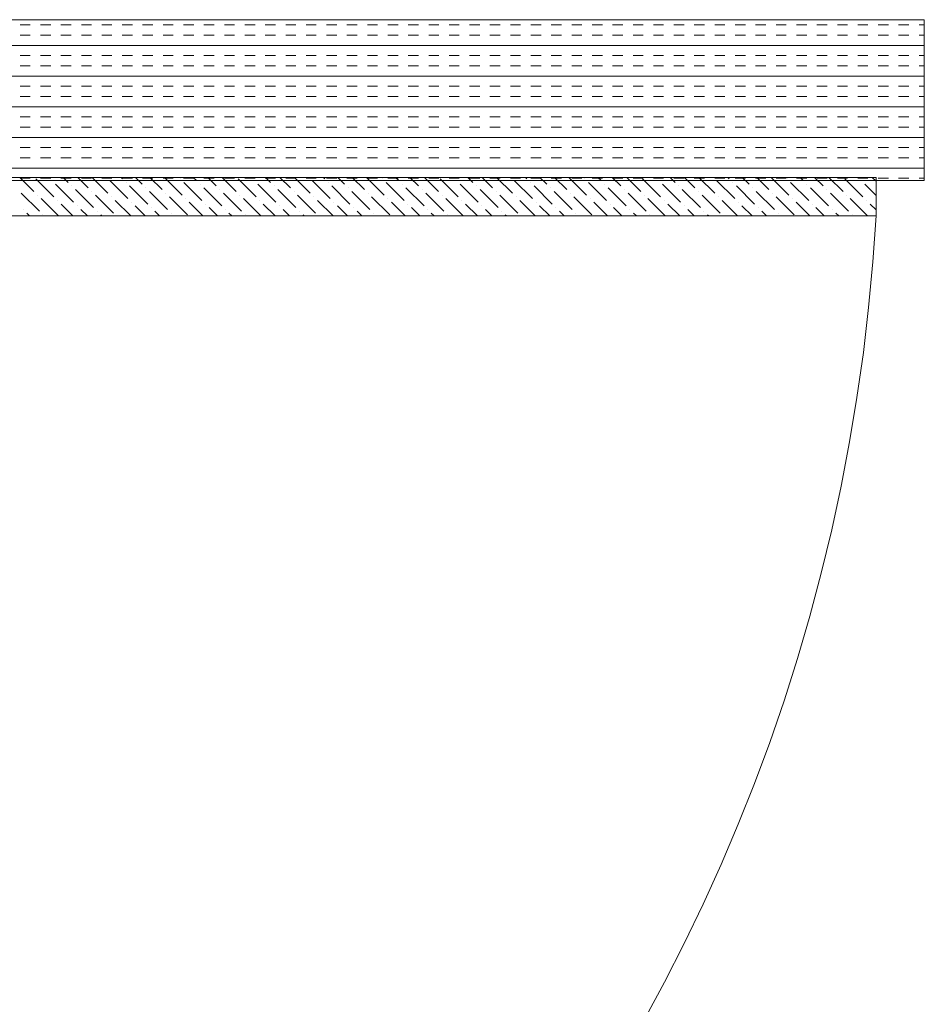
# Model space of a CAD drawing. Extents: x 3940905 to 4145695, y 925352 to 1109797.
# Tile 293 of 656: x 3980926 to 3981208, y 1100272 to 1100578. Entities that reach past the tile are written whole.
import ezdxf

# ---------------------------------------------------------------- set-up
doc = ezdxf.new("R2010")
doc.units = 0
doc.header["$LTSCALE"] = 750
doc.header["$MEASUREMENT"] = 0
doc.layers.add('CKD Equipments', color=252, linetype='CONTINUOUS', lineweight=0)

msp = doc.modelspace()

# ---------------------------------------------------------------- linework, layer by layer
at = {"layer": 'CKD Equipments'}
for p, q in [((3981207.61, 1100578.1), (3980607.61, 1100578.1)), ((3981207.61, 1100528.1), (3981207.61, 1100578.1)), ((3980623.61, 1100529.1), (3981192.61, 1100529.1)), ((3981192.61, 1100529.1), (3981192.61, 1100517.1)), ((3980607.61, 1100528.1), (3981207.61, 1100528.1)), ((3981192.61, 1100517.1), (3980623.61, 1100517.1))]:
    msp.add_line(p, q, dxfattribs=at)
at = {"layer": 'CKD Equipments', "color": 4, "linetype": 'Continuous'}
for p, q in [((3980926.58, 1100576.46), (3980929.75, 1100576.46)), ((3980932.93, 1100576.46), (3980936.1, 1100576.46)), ((3980939.28, 1100576.46), (3980942.45, 1100576.46)), ((3980945.63, 1100576.46), (3980948.8, 1100576.46)), ((3980951.98, 1100576.46), (3980955.15, 1100576.46)), ((3980958.33, 1100576.46), (3980961.5, 1100576.46)), ((3980964.68, 1100576.46), (3980967.85, 1100576.46)), ((3980971.03, 1100576.46), (3980974.2, 1100576.46)), ((3980977.38, 1100576.46), (3980980.55, 1100576.46)), ((3980983.73, 1100576.46), (3980986.9, 1100576.46)), ((3980990.08, 1100576.46), (3980993.25, 1100576.46)), ((3980996.43, 1100576.46), (3980999.6, 1100576.46)), ((3981002.78, 1100576.46), (3981005.95, 1100576.46)), ((3981009.13, 1100576.46), (3981012.3, 1100576.46)), ((3981015.48, 1100576.46), (3981018.65, 1100576.46)), ((3981021.83, 1100576.46), (3981025, 1100576.46)), ((3981028.18, 1100576.46), (3981031.35, 1100576.46)), ((3981034.53, 1100576.46), (3981037.7, 1100576.46)), ((3981040.88, 1100576.46), (3981044.05, 1100576.46)), ((3981047.23, 1100576.46), (3981050.4, 1100576.46)), ((3981053.58, 1100576.46), (3981056.75, 1100576.46)), ((3981059.93, 1100576.46), (3981063.1, 1100576.46)), ((3981066.28, 1100576.46), (3981069.45, 1100576.46)), ((3981072.63, 1100576.46), (3981075.8, 1100576.46)), ((3981078.98, 1100576.46), (3981082.15, 1100576.46)), ((3981085.33, 1100576.46), (3981088.5, 1100576.46)), ((3981091.68, 1100576.46), (3981094.85, 1100576.46)), ((3981098.03, 1100576.46), (3981101.2, 1100576.46)), ((3981104.38, 1100576.46), (3981107.55, 1100576.46)), ((3981110.73, 1100576.46), (3981113.9, 1100576.46)), ((3981117.08, 1100576.46), (3981120.25, 1100576.46)), ((3981123.43, 1100576.46), (3981126.6, 1100576.46)), ((3981129.78, 1100576.46), (3981132.95, 1100576.46)), ((3981136.13, 1100576.46), (3981139.3, 1100576.46)), ((3981142.48, 1100576.46), (3981145.65, 1100576.46)), ((3981148.83, 1100576.46), (3981152, 1100576.46)), ((3981155.18, 1100576.46), (3981158.35, 1100576.46)), ((3981161.53, 1100576.46), (3981164.7, 1100576.46)), ((3981167.88, 1100576.46), (3981171.05, 1100576.46)), ((3981174.23, 1100576.46), (3981177.4, 1100576.46)), ((3981180.58, 1100576.46), (3981183.75, 1100576.46)), ((3981186.93, 1100576.46), (3981190.1, 1100576.46)), ((3981193.28, 1100576.46), (3981196.45, 1100576.46)), ((3981199.63, 1100576.46), (3981202.8, 1100576.46)), ((3981205.98, 1100576.46), (3981207.61, 1100576.46)), ((3980926.58, 1100573.28), (3980929.75, 1100573.28)), ((3980932.93, 1100573.28), (3980936.1, 1100573.28)), ((3980939.28, 1100573.28), (3980942.45, 1100573.28)), ((3980945.63, 1100573.28), (3980948.8, 1100573.28)), ((3980951.98, 1100573.28), (3980955.15, 1100573.28)), ((3980958.33, 1100573.28), (3980961.5, 1100573.28)), ((3980964.68, 1100573.28), (3980967.85, 1100573.28)), ((3980971.03, 1100573.28), (3980974.2, 1100573.28)), ((3980977.38, 1100573.28), (3980980.55, 1100573.28)), ((3980983.73, 1100573.28), (3980986.9, 1100573.28)), ((3980990.08, 1100573.28), (3980993.25, 1100573.28)), ((3980996.43, 1100573.28), (3980999.6, 1100573.28)), ((3981002.78, 1100573.28), (3981005.95, 1100573.28)), ((3981009.13, 1100573.28), (3981012.3, 1100573.28)), ((3981015.48, 1100573.28), (3981018.65, 1100573.28)), ((3981021.83, 1100573.28), (3981025, 1100573.28)), ((3981028.18, 1100573.28), (3981031.35, 1100573.28)), ((3981034.53, 1100573.28), (3981037.7, 1100573.28)), ((3981040.88, 1100573.28), (3981044.05, 1100573.28)), ((3981047.23, 1100573.28), (3981050.4, 1100573.28)), ((3981053.58, 1100573.28), (3981056.75, 1100573.28)), ((3981059.93, 1100573.28), (3981063.1, 1100573.28)), ((3981066.28, 1100573.28), (3981069.45, 1100573.28)), ((3981072.63, 1100573.28), (3981075.8, 1100573.28)), ((3981078.98, 1100573.28), (3981082.15, 1100573.28)), ((3981085.33, 1100573.28), (3981088.5, 1100573.28)), ((3981091.68, 1100573.28), (3981094.85, 1100573.28)), ((3981098.03, 1100573.28), (3981101.2, 1100573.28)), ((3981104.38, 1100573.28), (3981107.55, 1100573.28)), ((3981110.73, 1100573.28), (3981113.9, 1100573.28)), ((3981117.08, 1100573.28), (3981120.25, 1100573.28)), ((3981123.43, 1100573.28), (3981126.6, 1100573.28)), ((3981129.78, 1100573.28), (3981132.95, 1100573.28)), ((3981136.13, 1100573.28), (3981139.3, 1100573.28)), ((3981142.48, 1100573.28), (3981145.65, 1100573.28)), ((3981148.83, 1100573.28), (3981152, 1100573.28)), ((3981155.18, 1100573.28), (3981158.35, 1100573.28)), ((3981161.53, 1100573.28), (3981164.7, 1100573.28)), ((3981167.88, 1100573.28), (3981171.05, 1100573.28)), ((3981174.23, 1100573.28), (3981177.4, 1100573.28)), ((3981180.58, 1100573.28), (3981183.75, 1100573.28)), ((3981186.93, 1100573.28), (3981190.1, 1100573.28)), ((3981193.28, 1100573.28), (3981196.45, 1100573.28)), ((3981199.63, 1100573.28), (3981202.8, 1100573.28)), ((3981205.98, 1100573.28), (3981207.61, 1100573.28)), ((3980607.61, 1100570.11), (3981207.61, 1100570.11)), ((3980926.58, 1100566.93), (3980929.75, 1100566.93)), ((3980932.93, 1100566.93), (3980936.1, 1100566.93)), ((3980939.28, 1100566.93), (3980942.45, 1100566.93)), ((3980945.63, 1100566.93), (3980948.8, 1100566.93)), ((3980951.98, 1100566.93), (3980955.15, 1100566.93)), ((3980958.33, 1100566.93), (3980961.5, 1100566.93)), ((3980964.68, 1100566.93), (3980967.85, 1100566.93)), ((3980971.03, 1100566.93), (3980974.2, 1100566.93)), ((3980977.38, 1100566.93), (3980980.55, 1100566.93)), ((3980983.73, 1100566.93), (3980986.9, 1100566.93)), ((3980990.08, 1100566.93), (3980993.25, 1100566.93)), ((3980996.43, 1100566.93), (3980999.6, 1100566.93)), ((3981002.78, 1100566.93), (3981005.95, 1100566.93)), ((3981009.13, 1100566.93), (3981012.3, 1100566.93)), ((3981015.48, 1100566.93), (3981018.65, 1100566.93)), ((3981021.83, 1100566.93), (3981025, 1100566.93)), ((3981028.18, 1100566.93), (3981031.35, 1100566.93)), ((3981034.53, 1100566.93), (3981037.7, 1100566.93)), ((3981040.88, 1100566.93), (3981044.05, 1100566.93)), ((3981047.23, 1100566.93), (3981050.4, 1100566.93)), ((3981053.58, 1100566.93), (3981056.75, 1100566.93)), ((3981059.93, 1100566.93), (3981063.1, 1100566.93)), ((3981066.28, 1100566.93), (3981069.45, 1100566.93)), ((3981072.63, 1100566.93), (3981075.8, 1100566.93)), ((3981078.98, 1100566.93), (3981082.15, 1100566.93)), ((3981085.33, 1100566.93), (3981088.5, 1100566.93)), ((3981091.68, 1100566.93), (3981094.85, 1100566.93)), ((3981098.03, 1100566.93), (3981101.2, 1100566.93)), ((3981104.38, 1100566.93), (3981107.55, 1100566.93)), ((3981110.73, 1100566.93), (3981113.9, 1100566.93)), ((3981117.08, 1100566.93), (3981120.25, 1100566.93)), ((3981123.43, 1100566.93), (3981126.6, 1100566.93)), ((3981129.78, 1100566.93), (3981132.95, 1100566.93)), ((3981136.13, 1100566.93), (3981139.3, 1100566.93)), ((3981142.48, 1100566.93), (3981145.65, 1100566.93)), ((3981148.83, 1100566.93), (3981152, 1100566.93)), ((3981155.18, 1100566.93), (3981158.35, 1100566.93)), ((3981161.53, 1100566.93), (3981164.7, 1100566.93)), ((3981167.88, 1100566.93), (3981171.05, 1100566.93)), ((3981174.23, 1100566.93), (3981177.4, 1100566.93)), ((3981180.58, 1100566.93), (3981183.75, 1100566.93)), ((3981186.93, 1100566.93), (3981190.1, 1100566.93)), ((3981193.28, 1100566.93), (3981196.45, 1100566.93)), ((3981199.63, 1100566.93), (3981202.8, 1100566.93)), ((3981205.98, 1100566.93), (3981207.61, 1100566.93)), ((3980926.58, 1100563.76), (3980929.75, 1100563.76)), ((3980932.93, 1100563.76), (3980936.1, 1100563.76)), ((3980939.28, 1100563.76), (3980942.45, 1100563.76)), ((3980945.63, 1100563.76), (3980948.8, 1100563.76)), ((3980951.98, 1100563.76), (3980955.15, 1100563.76)), ((3980958.33, 1100563.76), (3980961.5, 1100563.76)), ((3980964.68, 1100563.76), (3980967.85, 1100563.76)), ((3980971.03, 1100563.76), (3980974.2, 1100563.76)), ((3980977.38, 1100563.76), (3980980.55, 1100563.76)), ((3980983.73, 1100563.76), (3980986.9, 1100563.76)), ((3980990.08, 1100563.76), (3980993.25, 1100563.76)), ((3980996.43, 1100563.76), (3980999.6, 1100563.76)), ((3981002.78, 1100563.76), (3981005.95, 1100563.76)), ((3981009.13, 1100563.76), (3981012.3, 1100563.76)), ((3981015.48, 1100563.76), (3981018.65, 1100563.76)), ((3981021.83, 1100563.76), (3981025, 1100563.76)), ((3981028.18, 1100563.76), (3981031.35, 1100563.76)), ((3981034.53, 1100563.76), (3981037.7, 1100563.76)), ((3981040.88, 1100563.76), (3981044.05, 1100563.76)), ((3981047.23, 1100563.76), (3981050.4, 1100563.76)), ((3981053.58, 1100563.76), (3981056.75, 1100563.76)), ((3981059.93, 1100563.76), (3981063.1, 1100563.76)), ((3981066.28, 1100563.76), (3981069.45, 1100563.76)), ((3981072.63, 1100563.76), (3981075.8, 1100563.76)), ((3981078.98, 1100563.76), (3981082.15, 1100563.76)), ((3981085.33, 1100563.76), (3981088.5, 1100563.76)), ((3981091.68, 1100563.76), (3981094.85, 1100563.76)), ((3981098.03, 1100563.76), (3981101.2, 1100563.76)), ((3981104.38, 1100563.76), (3981107.55, 1100563.76)), ((3981110.73, 1100563.76), (3981113.9, 1100563.76)), ((3981117.08, 1100563.76), (3981120.25, 1100563.76)), ((3981123.43, 1100563.76), (3981126.6, 1100563.76)), ((3981129.78, 1100563.76), (3981132.95, 1100563.76)), ((3981136.13, 1100563.76), (3981139.3, 1100563.76)), ((3981142.48, 1100563.76), (3981145.65, 1100563.76)), ((3981148.83, 1100563.76), (3981152, 1100563.76)), ((3981155.18, 1100563.76), (3981158.35, 1100563.76)), ((3981161.53, 1100563.76), (3981164.7, 1100563.76)), ((3981167.88, 1100563.76), (3981171.05, 1100563.76)), ((3981174.23, 1100563.76), (3981177.4, 1100563.76)), ((3981180.58, 1100563.76), (3981183.75, 1100563.76)), ((3981186.93, 1100563.76), (3981190.1, 1100563.76)), ((3981193.28, 1100563.76), (3981196.45, 1100563.76)), ((3981199.63, 1100563.76), (3981202.8, 1100563.76)), ((3981205.98, 1100563.76), (3981207.61, 1100563.76)), ((3980607.61, 1100560.58), (3981207.61, 1100560.58)), ((3980926.58, 1100557.41), (3980929.75, 1100557.41)), ((3980932.93, 1100557.41), (3980936.1, 1100557.41)), ((3980939.28, 1100557.41), (3980942.45, 1100557.41)), ((3980945.63, 1100557.41), (3980948.8, 1100557.41)), ((3980951.98, 1100557.41), (3980955.15, 1100557.41)), ((3980958.33, 1100557.41), (3980961.5, 1100557.41)), ((3980964.68, 1100557.41), (3980967.85, 1100557.41)), ((3980971.03, 1100557.41), (3980974.2, 1100557.41)), ((3980977.38, 1100557.41), (3980980.55, 1100557.41)), ((3980983.73, 1100557.41), (3980986.9, 1100557.41)), ((3980990.08, 1100557.41), (3980993.25, 1100557.41)), ((3980996.43, 1100557.41), (3980999.6, 1100557.41)), ((3981002.78, 1100557.41), (3981005.95, 1100557.41)), ((3981009.13, 1100557.41), (3981012.3, 1100557.41)), ((3981015.48, 1100557.41), (3981018.65, 1100557.41)), ((3981021.83, 1100557.41), (3981025, 1100557.41)), ((3981028.18, 1100557.41), (3981031.35, 1100557.41)), ((3981034.53, 1100557.41), (3981037.7, 1100557.41)), ((3981040.88, 1100557.41), (3981044.05, 1100557.41)), ((3981047.23, 1100557.41), (3981050.4, 1100557.41)), ((3981053.58, 1100557.41), (3981056.75, 1100557.41)), ((3981059.93, 1100557.41), (3981063.1, 1100557.41)), ((3981066.28, 1100557.41), (3981069.45, 1100557.41)), ((3981072.63, 1100557.41), (3981075.8, 1100557.41)), ((3981078.98, 1100557.41), (3981082.15, 1100557.41)), ((3981085.33, 1100557.41), (3981088.5, 1100557.41)), ((3981091.68, 1100557.41), (3981094.85, 1100557.41)), ((3981098.03, 1100557.41), (3981101.2, 1100557.41)), ((3981104.38, 1100557.41), (3981107.55, 1100557.41)), ((3981110.73, 1100557.41), (3981113.9, 1100557.41)), ((3981117.08, 1100557.41), (3981120.25, 1100557.41)), ((3981123.43, 1100557.41), (3981126.6, 1100557.41)), ((3981129.78, 1100557.41), (3981132.95, 1100557.41)), ((3981136.13, 1100557.41), (3981139.3, 1100557.41)), ((3981142.48, 1100557.41), (3981145.65, 1100557.41)), ((3981148.83, 1100557.41), (3981152, 1100557.41)), ((3981155.18, 1100557.41), (3981158.35, 1100557.41)), ((3981161.53, 1100557.41), (3981164.7, 1100557.41)), ((3981167.88, 1100557.41), (3981171.05, 1100557.41)), ((3981174.23, 1100557.41), (3981177.4, 1100557.41)), ((3981180.58, 1100557.41), (3981183.75, 1100557.41)), ((3981186.93, 1100557.41), (3981190.1, 1100557.41)), ((3981193.28, 1100557.41), (3981196.45, 1100557.41)), ((3981199.63, 1100557.41), (3981202.8, 1100557.41)), ((3981205.98, 1100557.41), (3981207.61, 1100557.41)), ((3980926.58, 1100554.23), (3980929.75, 1100554.23)), ((3980932.93, 1100554.23), (3980936.1, 1100554.23)), ((3980939.28, 1100554.23), (3980942.45, 1100554.23)), ((3980945.63, 1100554.23), (3980948.8, 1100554.23)), ((3980951.98, 1100554.23), (3980955.15, 1100554.23)), ((3980958.33, 1100554.23), (3980961.5, 1100554.23)), ((3980964.68, 1100554.23), (3980967.85, 1100554.23)), ((3980971.03, 1100554.23), (3980974.2, 1100554.23)), ((3980977.38, 1100554.23), (3980980.55, 1100554.23)), ((3980983.73, 1100554.23), (3980986.9, 1100554.23)), ((3980990.08, 1100554.23), (3980993.25, 1100554.23)), ((3980996.43, 1100554.23), (3980999.6, 1100554.23)), ((3981002.78, 1100554.23), (3981005.95, 1100554.23)), ((3981009.13, 1100554.23), (3981012.3, 1100554.23)), ((3981015.48, 1100554.23), (3981018.65, 1100554.23)), ((3981021.83, 1100554.23), (3981025, 1100554.23)), ((3981028.18, 1100554.23), (3981031.35, 1100554.23)), ((3981034.53, 1100554.23), (3981037.7, 1100554.23)), ((3981040.88, 1100554.23), (3981044.05, 1100554.23)), ((3981047.23, 1100554.23), (3981050.4, 1100554.23)), ((3981053.58, 1100554.23), (3981056.75, 1100554.23)), ((3981059.93, 1100554.23), (3981063.1, 1100554.23)), ((3981066.28, 1100554.23), (3981069.45, 1100554.23)), ((3981072.63, 1100554.23), (3981075.8, 1100554.23)), ((3981078.98, 1100554.23), (3981082.15, 1100554.23)), ((3981085.33, 1100554.23), (3981088.5, 1100554.23)), ((3981091.68, 1100554.23), (3981094.85, 1100554.23)), ((3981098.03, 1100554.23), (3981101.2, 1100554.23)), ((3981104.38, 1100554.23), (3981107.55, 1100554.23)), ((3981110.73, 1100554.23), (3981113.9, 1100554.23)), ((3981117.08, 1100554.23), (3981120.25, 1100554.23)), ((3981123.43, 1100554.23), (3981126.6, 1100554.23)), ((3981129.78, 1100554.23), (3981132.95, 1100554.23)), ((3981136.13, 1100554.23), (3981139.3, 1100554.23)), ((3981142.48, 1100554.23), (3981145.65, 1100554.23)), ((3981148.83, 1100554.23), (3981152, 1100554.23)), ((3981155.18, 1100554.23), (3981158.35, 1100554.23)), ((3981161.53, 1100554.23), (3981164.7, 1100554.23)), ((3981167.88, 1100554.23), (3981171.05, 1100554.23)), ((3981174.23, 1100554.23), (3981177.4, 1100554.23)), ((3981180.58, 1100554.23), (3981183.75, 1100554.23)), ((3981186.93, 1100554.23), (3981190.1, 1100554.23)), ((3981193.28, 1100554.23), (3981196.45, 1100554.23)), ((3981199.63, 1100554.23), (3981202.8, 1100554.23)), ((3981205.98, 1100554.23), (3981207.61, 1100554.23)), ((3980607.61, 1100551.06), (3981207.61, 1100551.06)), ((3980926.58, 1100547.88), (3980929.75, 1100547.88)), ((3980932.93, 1100547.88), (3980936.1, 1100547.88)), ((3980939.28, 1100547.88), (3980942.45, 1100547.88)), ((3980945.63, 1100547.88), (3980948.8, 1100547.88)), ((3980951.98, 1100547.88), (3980955.15, 1100547.88)), ((3980958.33, 1100547.88), (3980961.5, 1100547.88)), ((3980964.68, 1100547.88), (3980967.85, 1100547.88)), ((3980971.03, 1100547.88), (3980974.2, 1100547.88)), ((3980977.38, 1100547.88), (3980980.55, 1100547.88)), ((3980983.73, 1100547.88), (3980986.9, 1100547.88)), ((3980990.08, 1100547.88), (3980993.25, 1100547.88)), ((3980996.43, 1100547.88), (3980999.6, 1100547.88)), ((3981002.78, 1100547.88), (3981005.95, 1100547.88)), ((3981009.13, 1100547.88), (3981012.3, 1100547.88)), ((3981015.48, 1100547.88), (3981018.65, 1100547.88)), ((3981021.83, 1100547.88), (3981025, 1100547.88)), ((3981028.18, 1100547.88), (3981031.35, 1100547.88)), ((3981034.53, 1100547.88), (3981037.7, 1100547.88)), ((3981040.88, 1100547.88), (3981044.05, 1100547.88)), ((3981047.23, 1100547.88), (3981050.4, 1100547.88)), ((3981053.58, 1100547.88), (3981056.75, 1100547.88)), ((3981059.93, 1100547.88), (3981063.1, 1100547.88)), ((3981066.28, 1100547.88), (3981069.45, 1100547.88)), ((3981072.63, 1100547.88), (3981075.8, 1100547.88)), ((3981078.98, 1100547.88), (3981082.15, 1100547.88)), ((3981085.33, 1100547.88), (3981088.5, 1100547.88)), ((3981091.68, 1100547.88), (3981094.85, 1100547.88)), ((3981098.03, 1100547.88), (3981101.2, 1100547.88)), ((3981104.38, 1100547.88), (3981107.55, 1100547.88)), ((3981110.73, 1100547.88), (3981113.9, 1100547.88)), ((3981117.08, 1100547.88), (3981120.25, 1100547.88)), ((3981123.43, 1100547.88), (3981126.6, 1100547.88)), ((3981129.78, 1100547.88), (3981132.95, 1100547.88)), ((3981136.13, 1100547.88), (3981139.3, 1100547.88)), ((3981142.48, 1100547.88), (3981145.65, 1100547.88)), ((3981148.83, 1100547.88), (3981152, 1100547.88)), ((3981155.18, 1100547.88), (3981158.35, 1100547.88)), ((3981161.53, 1100547.88), (3981164.7, 1100547.88)), ((3981167.88, 1100547.88), (3981171.05, 1100547.88)), ((3981174.23, 1100547.88), (3981177.4, 1100547.88)), ((3981180.58, 1100547.88), (3981183.75, 1100547.88)), ((3981186.93, 1100547.88), (3981190.1, 1100547.88)), ((3981193.28, 1100547.88), (3981196.45, 1100547.88)), ((3981199.63, 1100547.88), (3981202.8, 1100547.88)), ((3981205.98, 1100547.88), (3981207.61, 1100547.88)), ((3980926.58, 1100544.71), (3980929.75, 1100544.71)), ((3980932.93, 1100544.71), (3980936.1, 1100544.71)), ((3980939.28, 1100544.71), (3980942.45, 1100544.71)), ((3980945.63, 1100544.71), (3980948.8, 1100544.71)), ((3980951.98, 1100544.71), (3980955.15, 1100544.71)), ((3980958.33, 1100544.71), (3980961.5, 1100544.71)), ((3980964.68, 1100544.71), (3980967.85, 1100544.71)), ((3980971.03, 1100544.71), (3980974.2, 1100544.71)), ((3980977.38, 1100544.71), (3980980.55, 1100544.71)), ((3980983.73, 1100544.71), (3980986.9, 1100544.71)), ((3980990.08, 1100544.71), (3980993.25, 1100544.71)), ((3980996.43, 1100544.71), (3980999.6, 1100544.71)), ((3981002.78, 1100544.71), (3981005.95, 1100544.71)), ((3981009.13, 1100544.71), (3981012.3, 1100544.71)), ((3981015.48, 1100544.71), (3981018.65, 1100544.71)), ((3981021.83, 1100544.71), (3981025, 1100544.71)), ((3981028.18, 1100544.71), (3981031.35, 1100544.71)), ((3981034.53, 1100544.71), (3981037.7, 1100544.71)), ((3981040.88, 1100544.71), (3981044.05, 1100544.71)), ((3981047.23, 1100544.71), (3981050.4, 1100544.71)), ((3981053.58, 1100544.71), (3981056.75, 1100544.71)), ((3981059.93, 1100544.71), (3981063.1, 1100544.71)), ((3981066.28, 1100544.71), (3981069.45, 1100544.71)), ((3981072.63, 1100544.71), (3981075.8, 1100544.71)), ((3981078.98, 1100544.71), (3981082.15, 1100544.71)), ((3981085.33, 1100544.71), (3981088.5, 1100544.71)), ((3981091.68, 1100544.71), (3981094.85, 1100544.71)), ((3981098.03, 1100544.71), (3981101.2, 1100544.71)), ((3981104.38, 1100544.71), (3981107.55, 1100544.71)), ((3981110.73, 1100544.71), (3981113.9, 1100544.71)), ((3981117.08, 1100544.71), (3981120.25, 1100544.71)), ((3981123.43, 1100544.71), (3981126.6, 1100544.71)), ((3981129.78, 1100544.71), (3981132.95, 1100544.71)), ((3981136.13, 1100544.71), (3981139.3, 1100544.71)), ((3981142.48, 1100544.71), (3981145.65, 1100544.71)), ((3981148.83, 1100544.71), (3981152, 1100544.71)), ((3981155.18, 1100544.71), (3981158.35, 1100544.71)), ((3981161.53, 1100544.71), (3981164.7, 1100544.71)), ((3981167.88, 1100544.71), (3981171.05, 1100544.71)), ((3981174.23, 1100544.71), (3981177.4, 1100544.71)), ((3981180.58, 1100544.71), (3981183.75, 1100544.71)), ((3981186.93, 1100544.71), (3981190.1, 1100544.71)), ((3981193.28, 1100544.71), (3981196.45, 1100544.71)), ((3981199.63, 1100544.71), (3981202.8, 1100544.71)), ((3981205.98, 1100544.71), (3981207.61, 1100544.71)), ((3980607.61, 1100541.53), (3981207.61, 1100541.53)), ((3980926.58, 1100538.36), (3980929.75, 1100538.36)), ((3980932.93, 1100538.36), (3980936.1, 1100538.36)), ((3980939.28, 1100538.36), (3980942.45, 1100538.36)), ((3980945.63, 1100538.36), (3980948.8, 1100538.36)), ((3980951.98, 1100538.36), (3980955.15, 1100538.36)), ((3980958.33, 1100538.36), (3980961.5, 1100538.36)), ((3980964.68, 1100538.36), (3980967.85, 1100538.36)), ((3980971.03, 1100538.36), (3980974.2, 1100538.36)), ((3980977.38, 1100538.36), (3980980.55, 1100538.36)), ((3980983.73, 1100538.36), (3980986.9, 1100538.36)), ((3980990.08, 1100538.36), (3980993.25, 1100538.36)), ((3980996.43, 1100538.36), (3980999.6, 1100538.36)), ((3981002.78, 1100538.36), (3981005.95, 1100538.36)), ((3981009.13, 1100538.36), (3981012.3, 1100538.36)), ((3981015.48, 1100538.36), (3981018.65, 1100538.36)), ((3981021.83, 1100538.36), (3981025, 1100538.36)), ((3981028.18, 1100538.36), (3981031.35, 1100538.36)), ((3981034.53, 1100538.36), (3981037.7, 1100538.36)), ((3981040.88, 1100538.36), (3981044.05, 1100538.36)), ((3981047.23, 1100538.36), (3981050.4, 1100538.36)), ((3981053.58, 1100538.36), (3981056.75, 1100538.36)), ((3981059.93, 1100538.36), (3981063.1, 1100538.36)), ((3981066.28, 1100538.36), (3981069.45, 1100538.36)), ((3981072.63, 1100538.36), (3981075.8, 1100538.36)), ((3981078.98, 1100538.36), (3981082.15, 1100538.36)), ((3981085.33, 1100538.36), (3981088.5, 1100538.36)), ((3981091.68, 1100538.36), (3981094.85, 1100538.36)), ((3981098.03, 1100538.36), (3981101.2, 1100538.36)), ((3981104.38, 1100538.36), (3981107.55, 1100538.36)), ((3981110.73, 1100538.36), (3981113.9, 1100538.36)), ((3981117.08, 1100538.36), (3981120.25, 1100538.36)), ((3981123.43, 1100538.36), (3981126.6, 1100538.36)), ((3981129.78, 1100538.36), (3981132.95, 1100538.36)), ((3981136.13, 1100538.36), (3981139.3, 1100538.36)), ((3981142.48, 1100538.36), (3981145.65, 1100538.36)), ((3981148.83, 1100538.36), (3981152, 1100538.36)), ((3981155.18, 1100538.36), (3981158.35, 1100538.36)), ((3981161.53, 1100538.36), (3981164.7, 1100538.36)), ((3981167.88, 1100538.36), (3981171.05, 1100538.36)), ((3981174.23, 1100538.36), (3981177.4, 1100538.36)), ((3981180.58, 1100538.36), (3981183.75, 1100538.36)), ((3981186.93, 1100538.36), (3981190.1, 1100538.36)), ((3981193.28, 1100538.36), (3981196.45, 1100538.36)), ((3981199.63, 1100538.36), (3981202.8, 1100538.36)), ((3981205.98, 1100538.36), (3981207.61, 1100538.36)), ((3980926.58, 1100535.18), (3980929.75, 1100535.18)), ((3980932.93, 1100535.18), (3980936.1, 1100535.18)), ((3980939.28, 1100535.18), (3980942.45, 1100535.18)), ((3980945.63, 1100535.18), (3980948.8, 1100535.18)), ((3980951.98, 1100535.18), (3980955.15, 1100535.18)), ((3980958.33, 1100535.18), (3980961.5, 1100535.18)), ((3980964.68, 1100535.18), (3980967.85, 1100535.18)), ((3980971.03, 1100535.18), (3980974.2, 1100535.18)), ((3980977.38, 1100535.18), (3980980.55, 1100535.18)), ((3980983.73, 1100535.18), (3980986.9, 1100535.18)), ((3980990.08, 1100535.18), (3980993.25, 1100535.18)), ((3980996.43, 1100535.18), (3980999.6, 1100535.18)), ((3981002.78, 1100535.18), (3981005.95, 1100535.18)), ((3981009.13, 1100535.18), (3981012.3, 1100535.18)), ((3981015.48, 1100535.18), (3981018.65, 1100535.18)), ((3981021.83, 1100535.18), (3981025, 1100535.18)), ((3981028.18, 1100535.18), (3981031.35, 1100535.18)), ((3981034.53, 1100535.18), (3981037.7, 1100535.18)), ((3981040.88, 1100535.18), (3981044.05, 1100535.18)), ((3981047.23, 1100535.18), (3981050.4, 1100535.18)), ((3981053.58, 1100535.18), (3981056.75, 1100535.18)), ((3981059.93, 1100535.18), (3981063.1, 1100535.18)), ((3981066.28, 1100535.18), (3981069.45, 1100535.18)), ((3981072.63, 1100535.18), (3981075.8, 1100535.18)), ((3981078.98, 1100535.18), (3981082.15, 1100535.18)), ((3981085.33, 1100535.18), (3981088.5, 1100535.18)), ((3981091.68, 1100535.18), (3981094.85, 1100535.18)), ((3981098.03, 1100535.18), (3981101.2, 1100535.18)), ((3981104.38, 1100535.18), (3981107.55, 1100535.18)), ((3981110.73, 1100535.18), (3981113.9, 1100535.18)), ((3981117.08, 1100535.18), (3981120.25, 1100535.18)), ((3981123.43, 1100535.18), (3981126.6, 1100535.18)), ((3981129.78, 1100535.18), (3981132.95, 1100535.18)), ((3981136.13, 1100535.18), (3981139.3, 1100535.18)), ((3981142.48, 1100535.18), (3981145.65, 1100535.18)), ((3981148.83, 1100535.18), (3981152, 1100535.18)), ((3981155.18, 1100535.18), (3981158.35, 1100535.18)), ((3981161.53, 1100535.18), (3981164.7, 1100535.18)), ((3981167.88, 1100535.18), (3981171.05, 1100535.18)), ((3981174.23, 1100535.18), (3981177.4, 1100535.18)), ((3981180.58, 1100535.18), (3981183.75, 1100535.18)), ((3981186.93, 1100535.18), (3981190.1, 1100535.18)), ((3981193.28, 1100535.18), (3981196.45, 1100535.18)), ((3981199.63, 1100535.18), (3981202.8, 1100535.18)), ((3981205.98, 1100535.18), (3981207.61, 1100535.18)), ((3980607.61, 1100532.01), (3981207.61, 1100532.01)), ((3980926.58, 1100528.83), (3980929.75, 1100528.83)), ((3980932.93, 1100528.83), (3980936.1, 1100528.83)), ((3980939.28, 1100528.83), (3980942.45, 1100528.83)), ((3980945.63, 1100528.83), (3980948.8, 1100528.83)), ((3980951.98, 1100528.83), (3980955.15, 1100528.83)), ((3980958.33, 1100528.83), (3980961.5, 1100528.83)), ((3980964.68, 1100528.83), (3980967.85, 1100528.83)), ((3980971.03, 1100528.83), (3980974.2, 1100528.83)), ((3980977.38, 1100528.83), (3980980.55, 1100528.83)), ((3980983.73, 1100528.83), (3980986.9, 1100528.83)), ((3980990.08, 1100528.83), (3980993.25, 1100528.83)), ((3980996.43, 1100528.83), (3980999.6, 1100528.83)), ((3981002.78, 1100528.83), (3981005.95, 1100528.83)), ((3981009.13, 1100528.83), (3981012.3, 1100528.83)), ((3981015.48, 1100528.83), (3981018.65, 1100528.83)), ((3981021.83, 1100528.83), (3981025, 1100528.83)), ((3981028.18, 1100528.83), (3981031.35, 1100528.83)), ((3981034.53, 1100528.83), (3981037.7, 1100528.83)), ((3981040.88, 1100528.83), (3981044.05, 1100528.83)), ((3981047.23, 1100528.83), (3981050.4, 1100528.83)), ((3981053.58, 1100528.83), (3981056.75, 1100528.83)), ((3981059.93, 1100528.83), (3981063.1, 1100528.83)), ((3981066.28, 1100528.83), (3981069.45, 1100528.83)), ((3981072.63, 1100528.83), (3981075.8, 1100528.83)), ((3981078.98, 1100528.83), (3981082.15, 1100528.83)), ((3981085.33, 1100528.83), (3981088.5, 1100528.83)), ((3981091.68, 1100528.83), (3981094.85, 1100528.83)), ((3981098.03, 1100528.83), (3981101.2, 1100528.83)), ((3981104.38, 1100528.83), (3981107.55, 1100528.83)), ((3981110.73, 1100528.83), (3981113.9, 1100528.83)), ((3981117.08, 1100528.83), (3981120.25, 1100528.83)), ((3981123.43, 1100528.83), (3981126.6, 1100528.83)), ((3981129.78, 1100528.83), (3981132.95, 1100528.83)), ((3981136.13, 1100528.83), (3981139.3, 1100528.83)), ((3981142.48, 1100528.83), (3981145.65, 1100528.83)), ((3981148.83, 1100528.83), (3981152, 1100528.83)), ((3981155.18, 1100528.83), (3981158.35, 1100528.83)), ((3981161.53, 1100528.83), (3981164.7, 1100528.83)), ((3981167.88, 1100528.83), (3981171.05, 1100528.83)), ((3981174.23, 1100528.83), (3981177.4, 1100528.83)), ((3981180.58, 1100528.83), (3981183.75, 1100528.83)), ((3981186.93, 1100528.83), (3981190.1, 1100528.83)), ((3981193.28, 1100528.83), (3981196.45, 1100528.83)), ((3981199.63, 1100528.83), (3981202.8, 1100528.83)), ((3981205.98, 1100528.83), (3981207.61, 1100528.83))]:
    msp.add_line(p, q, dxfattribs=at)
at = {"layer": 'CKD Equipments', "color": 55, "linetype": 'Continuous'}
for p, q in [((3980930.9, 1100524.74), (3980926.53, 1100529.1)), ((3980941.56, 1100527.55), (3980940, 1100529.1)), ((3980947.73, 1100525.86), (3980944.49, 1100529.1)), ((3980953.91, 1100524.18), (3980948.98, 1100529.1)), ((3980958.4, 1100528.67), (3980957.96, 1100529.1)), ((3980964.57, 1100526.98), (3980962.45, 1100529.1)), ((3980970.75, 1100525.3), (3980966.94, 1100529.1)), ((3980976.92, 1100523.62), (3980971.43, 1100529.1)), ((3980981.41, 1100528.11), (3980980.41, 1100529.1)), ((3980987.58, 1100526.42), (3980984.9, 1100529.1)), ((3980993.76, 1100524.74), (3980989.39, 1100529.1)), ((3981004.42, 1100527.55), (3981002.86, 1100529.1)), ((3981010.6, 1100525.86), (3981007.35, 1100529.1)), ((3981016.77, 1100524.18), (3981011.84, 1100529.1)), ((3981021.26, 1100528.67), (3981020.82, 1100529.1)), ((3981027.43, 1100526.98), (3981025.31, 1100529.1)), ((3981033.61, 1100525.3), (3981029.8, 1100529.1)), ((3981039.78, 1100523.62), (3981034.29, 1100529.1)), ((3981044.27, 1100528.11), (3981043.27, 1100529.1)), ((3981050.45, 1100526.42), (3981047.76, 1100529.1)), ((3981056.62, 1100524.74), (3981052.25, 1100529.1)), ((3981067.28, 1100527.55), (3981065.72, 1100529.1)), ((3981073.46, 1100525.86), (3981070.21, 1100529.1)), ((3981079.63, 1100524.18), (3981074.7, 1100529.1)), ((3981084.12, 1100528.67), (3981083.68, 1100529.1)), ((3981090.3, 1100526.98), (3981088.17, 1100529.1)), ((3981096.47, 1100525.3), (3981092.67, 1100529.1)), ((3981102.64, 1100523.62), (3981097.16, 1100529.1)), ((3981107.13, 1100528.11), (3981106.14, 1100529.1)), ((3981113.31, 1100526.42), (3981110.63, 1100529.1)), ((3981119.48, 1100524.74), (3981115.12, 1100529.1)), ((3981130.15, 1100527.55), (3981128.59, 1100529.1)), ((3981136.32, 1100525.86), (3981133.08, 1100529.1)), ((3981142.49, 1100524.18), (3981137.57, 1100529.1)), ((3981146.98, 1100528.67), (3981146.55, 1100529.1)), ((3981153.16, 1100526.98), (3981151.04, 1100529.1)), ((3981159.33, 1100525.3), (3981155.53, 1100529.1)), ((3981165.51, 1100523.62), (3981160.02, 1100529.1)), ((3981170, 1100528.11), (3981169, 1100529.1)), ((3981176.17, 1100526.42), (3981173.49, 1100529.1)), ((3981182.34, 1100524.74), (3981177.98, 1100529.1)), ((3981192.61, 1100527.95), (3981191.45, 1100529.1)), ((3980937.07, 1100523.06), (3980931.46, 1100528.67)), ((3980936.51, 1100528.11), (3980936.51, 1100528.11)), ((3980943.24, 1100521.37), (3980937.63, 1100526.98)), ((3980942.68, 1100526.42), (3980942.68, 1100526.42)), ((3980960.08, 1100522.49), (3980954.47, 1100528.11)), ((3980959.52, 1100527.55), (3980959.52, 1100527.55)), ((3980966.26, 1100520.81), (3980960.64, 1100526.42)), ((3980976.36, 1100528.67), (3980976.36, 1100528.67)), ((3980983.09, 1100521.93), (3980977.48, 1100527.55)), ((3980982.53, 1100526.98), (3980982.53, 1100526.98)), ((3980999.93, 1100523.06), (3980994.32, 1100528.67)), ((3980999.37, 1100528.11), (3980999.37, 1100528.11)), ((3981006.11, 1100521.37), (3981000.49, 1100526.98)), ((3981005.54, 1100526.42), (3981005.54, 1100526.42)), ((3981022.94, 1100522.49), (3981017.33, 1100528.11)), ((3981022.38, 1100527.55), (3981022.38, 1100527.55)), ((3981029.12, 1100520.81), (3981023.51, 1100526.42)), ((3981039.22, 1100528.67), (3981039.22, 1100528.67)), ((3981045.96, 1100521.93), (3981040.34, 1100527.55)), ((3981045.39, 1100526.98), (3981045.39, 1100526.98)), ((3981062.79, 1100523.06), (3981057.18, 1100528.67)), ((3981062.23, 1100528.11), (3981062.23, 1100528.11)), ((3981068.97, 1100521.37), (3981063.35, 1100526.98)), ((3981068.41, 1100526.42), (3981068.41, 1100526.42)), ((3981085.81, 1100522.49), (3981080.19, 1100528.11)), ((3981085.24, 1100527.55), (3981085.24, 1100527.55)), ((3981091.98, 1100520.81), (3981086.37, 1100526.42)), ((3981102.08, 1100528.67), (3981102.08, 1100528.67)), ((3981108.82, 1100521.93), (3981103.2, 1100527.55)), ((3981108.26, 1100526.98), (3981108.26, 1100526.98)), ((3981125.66, 1100523.06), (3981120.04, 1100528.67)), ((3981125.09, 1100528.11), (3981125.09, 1100528.11)), ((3981131.83, 1100521.37), (3981126.22, 1100526.98)), ((3981131.27, 1100526.42), (3981131.27, 1100526.42)), ((3981148.67, 1100522.49), (3981143.05, 1100528.11)), ((3981148.11, 1100527.55), (3981148.11, 1100527.55)), ((3981154.84, 1100520.81), (3981149.23, 1100526.42)), ((3981164.94, 1100528.67), (3981164.94, 1100528.67)), ((3981171.68, 1100521.93), (3981166.07, 1100527.55)), ((3981171.12, 1100526.98), (3981171.12, 1100526.98)), ((3981188.52, 1100523.06), (3981182.9, 1100528.67)), ((3981187.96, 1100528.11), (3981187.96, 1100528.11)), ((3981192.61, 1100523.46), (3981189.08, 1100526.98)), ((3980932.58, 1100518.56), (3980926.97, 1100524.18)), ((3980932.02, 1100523.62), (3980932.02, 1100523.62)), ((3980949.42, 1100519.69), (3980943.81, 1100525.3)), ((3980948.86, 1100524.74), (3980948.86, 1100524.74)), ((3980955.59, 1100518), (3980949.98, 1100523.62)), ((3980955.03, 1100523.06), (3980955.03, 1100523.06)), ((3980965.69, 1100525.86), (3980965.69, 1100525.86)), ((3980972.43, 1100519.13), (3980966.82, 1100524.74)), ((3980971.87, 1100524.18), (3980971.87, 1100524.18)), ((3980978.6, 1100517.44), (3980972.99, 1100523.06)), ((3980989.27, 1100520.25), (3980983.66, 1100525.86)), ((3980988.71, 1100525.3), (3980988.71, 1100525.3)), ((3980995.44, 1100518.56), (3980989.83, 1100524.18)), ((3980994.88, 1100523.62), (3980994.88, 1100523.62)), ((3981012.28, 1100519.69), (3981006.67, 1100525.3)), ((3981011.72, 1100524.74), (3981011.72, 1100524.74)), ((3981018.45, 1100518), (3981012.84, 1100523.62)), ((3981017.89, 1100523.06), (3981017.89, 1100523.06)), ((3981028.56, 1100525.86), (3981028.56, 1100525.86)), ((3981035.29, 1100519.13), (3981029.68, 1100524.74)), ((3981034.73, 1100524.18), (3981034.73, 1100524.18)), ((3981041.47, 1100517.44), (3981035.85, 1100523.06)), ((3981052.13, 1100520.25), (3981046.52, 1100525.86)), ((3981051.57, 1100525.3), (3981051.57, 1100525.3)), ((3981058.3, 1100518.56), (3981052.69, 1100524.18)), ((3981057.74, 1100523.62), (3981057.74, 1100523.62)), ((3981075.14, 1100519.69), (3981069.53, 1100525.3)), ((3981074.58, 1100524.74), (3981074.58, 1100524.74)), ((3981081.32, 1100518), (3981075.7, 1100523.62)), ((3981080.75, 1100523.06), (3981080.75, 1100523.06)), ((3981091.42, 1100525.86), (3981091.42, 1100525.86)), ((3981098.15, 1100519.13), (3981092.54, 1100524.74)), ((3981097.59, 1100524.18), (3981097.59, 1100524.18)), ((3981104.33, 1100517.44), (3981098.71, 1100523.06)), ((3981114.99, 1100520.25), (3981109.38, 1100525.86)), ((3981114.43, 1100525.3), (3981114.43, 1100525.3)), ((3981121.17, 1100518.56), (3981115.55, 1100524.18)), ((3981120.6, 1100523.62), (3981120.6, 1100523.62)), ((3981138, 1100519.69), (3981132.39, 1100525.3)), ((3981137.44, 1100524.74), (3981137.44, 1100524.74)), ((3981144.18, 1100518), (3981138.56, 1100523.62)), ((3981143.62, 1100523.06), (3981143.62, 1100523.06)), ((3981154.28, 1100525.86), (3981154.28, 1100525.86)), ((3981161.02, 1100519.13), (3981155.4, 1100524.74)), ((3981160.45, 1100524.18), (3981160.45, 1100524.18)), ((3981167.19, 1100517.44), (3981161.58, 1100523.06)), ((3981177.85, 1100520.25), (3981172.24, 1100525.86)), ((3981177.29, 1100525.3), (3981177.29, 1100525.3)), ((3981184.03, 1100518.56), (3981178.41, 1100524.18)), ((3981183.47, 1100523.62), (3981183.47, 1100523.62)), ((3980938.53, 1100517.1), (3980933.14, 1100522.49)), ((3980938.19, 1100521.93), (3980938.19, 1100521.93)), ((3980943.02, 1100517.1), (3980939.32, 1100520.81)), ((3980944.37, 1100520.25), (3980944.37, 1100520.25)), ((3980960.98, 1100517.1), (3980956.15, 1100521.93)), ((3980961.2, 1100521.37), (3980961.2, 1100521.37)), ((3980965.47, 1100517.1), (3980962.33, 1100520.25)), ((3980978.04, 1100522.49), (3980978.04, 1100522.49)), ((3980983.43, 1100517.1), (3980979.17, 1100521.37)), ((3980984.22, 1100520.81), (3980984.22, 1100520.81)), ((3981001.39, 1100517.1), (3980996, 1100522.49)), ((3981001.05, 1100521.93), (3981001.05, 1100521.93)), ((3981005.88, 1100517.1), (3981002.18, 1100520.81)), ((3981007.23, 1100520.25), (3981007.23, 1100520.25)), ((3981023.84, 1100517.1), (3981019.01, 1100521.93)), ((3981024.07, 1100521.37), (3981024.07, 1100521.37)), ((3981028.33, 1100517.1), (3981025.19, 1100520.25)), ((3981040.9, 1100522.49), (3981040.9, 1100522.49)), ((3981046.29, 1100517.1), (3981042.03, 1100521.37)), ((3981047.08, 1100520.81), (3981047.08, 1100520.81)), ((3981064.25, 1100517.1), (3981058.86, 1100522.49)), ((3981063.92, 1100521.93), (3981063.92, 1100521.93)), ((3981068.74, 1100517.1), (3981065.04, 1100520.81)), ((3981070.09, 1100520.25), (3981070.09, 1100520.25)), ((3981086.7, 1100517.1), (3981081.88, 1100521.93)), ((3981086.93, 1100521.37), (3981086.93, 1100521.37)), ((3981091.19, 1100517.1), (3981088.05, 1100520.25)), ((3981103.77, 1100522.49), (3981103.77, 1100522.49)), ((3981109.16, 1100517.1), (3981104.89, 1100521.37)), ((3981109.94, 1100520.81), (3981109.94, 1100520.81)), ((3981127.12, 1100517.1), (3981121.73, 1100522.49)), ((3981126.78, 1100521.93), (3981126.78, 1100521.93)), ((3981131.61, 1100517.1), (3981127.9, 1100520.81)), ((3981132.95, 1100520.25), (3981132.95, 1100520.25)), ((3981149.57, 1100517.1), (3981144.74, 1100521.93)), ((3981149.79, 1100521.37), (3981149.79, 1100521.37)), ((3981154.06, 1100517.1), (3981150.91, 1100520.25)), ((3981166.63, 1100522.49), (3981166.63, 1100522.49)), ((3981172.02, 1100517.1), (3981167.75, 1100521.37)), ((3981172.8, 1100520.81), (3981172.8, 1100520.81)), ((3981189.98, 1100517.1), (3981184.59, 1100522.49)), ((3981189.64, 1100521.93), (3981189.64, 1100521.93)), ((3981192.61, 1100518.97), (3981190.76, 1100520.81)), ((3980927.53, 1100519.13), (3980927.53, 1100519.13)), ((3980929.55, 1100517.1), (3980928.65, 1100518)), ((3980933.7, 1100517.44), (3980933.7, 1100517.44)), ((3980947.51, 1100517.1), (3980945.49, 1100519.13)), ((3980950.54, 1100518.56), (3980950.54, 1100518.56)), ((3980952, 1100517.1), (3980951.66, 1100517.44)), ((3980967.38, 1100519.69), (3980967.38, 1100519.69)), ((3980969.96, 1100517.1), (3980968.5, 1100518.56)), ((3980973.55, 1100518), (3980973.55, 1100518)), ((3980987.92, 1100517.1), (3980985.34, 1100519.69)), ((3980990.39, 1100519.13), (3980990.39, 1100519.13)), ((3980992.41, 1100517.1), (3980991.51, 1100518)), ((3980996.56, 1100517.44), (3980996.56, 1100517.44)), ((3981010.37, 1100517.1), (3981008.35, 1100519.13)), ((3981013.4, 1100518.56), (3981013.4, 1100518.56)), ((3981014.86, 1100517.1), (3981014.52, 1100517.44)), ((3981030.24, 1100519.69), (3981030.24, 1100519.69)), ((3981032.82, 1100517.1), (3981031.36, 1100518.56)), ((3981036.41, 1100518), (3981036.41, 1100518)), ((3981050.78, 1100517.1), (3981048.2, 1100519.69)), ((3981053.25, 1100519.13), (3981053.25, 1100519.13)), ((3981055.27, 1100517.1), (3981054.37, 1100518)), ((3981059.43, 1100517.44), (3981059.43, 1100517.44)), ((3981073.23, 1100517.1), (3981071.21, 1100519.13)), ((3981076.26, 1100518.56), (3981076.26, 1100518.56)), ((3981077.72, 1100517.1), (3981077.39, 1100517.44)), ((3981093.1, 1100519.69), (3981093.1, 1100519.69)), ((3981095.68, 1100517.1), (3981094.22, 1100518.56)), ((3981099.28, 1100518), (3981099.28, 1100518)), ((3981113.65, 1100517.1), (3981111.06, 1100519.69)), ((3981116.11, 1100519.13), (3981116.11, 1100519.13)), ((3981118.14, 1100517.1), (3981117.24, 1100518)), ((3981122.29, 1100517.44), (3981122.29, 1100517.44)), ((3981136.1, 1100517.1), (3981134.07, 1100519.13)), ((3981139.13, 1100518.56), (3981139.13, 1100518.56)), ((3981140.59, 1100517.1), (3981140.25, 1100517.44)), ((3981155.96, 1100519.69), (3981155.96, 1100519.69)), ((3981158.55, 1100517.1), (3981157.09, 1100518.56)), ((3981162.14, 1100518), (3981162.14, 1100518)), ((3981176.51, 1100517.1), (3981173.92, 1100519.69)), ((3981178.98, 1100519.13), (3981178.98, 1100519.13)), ((3981181, 1100517.1), (3981180.1, 1100518)), ((3981185.15, 1100517.44), (3981185.15, 1100517.44))]:
    msp.add_line(p, q, dxfattribs=at)
at = {"layer": 'CKD Equipments'}
msp.add_arc((3980609.39, 1100550.15), 584.15, 271.10035, 356.75704, dxfattribs=at)

doc.saveas('drawing.dxf')
